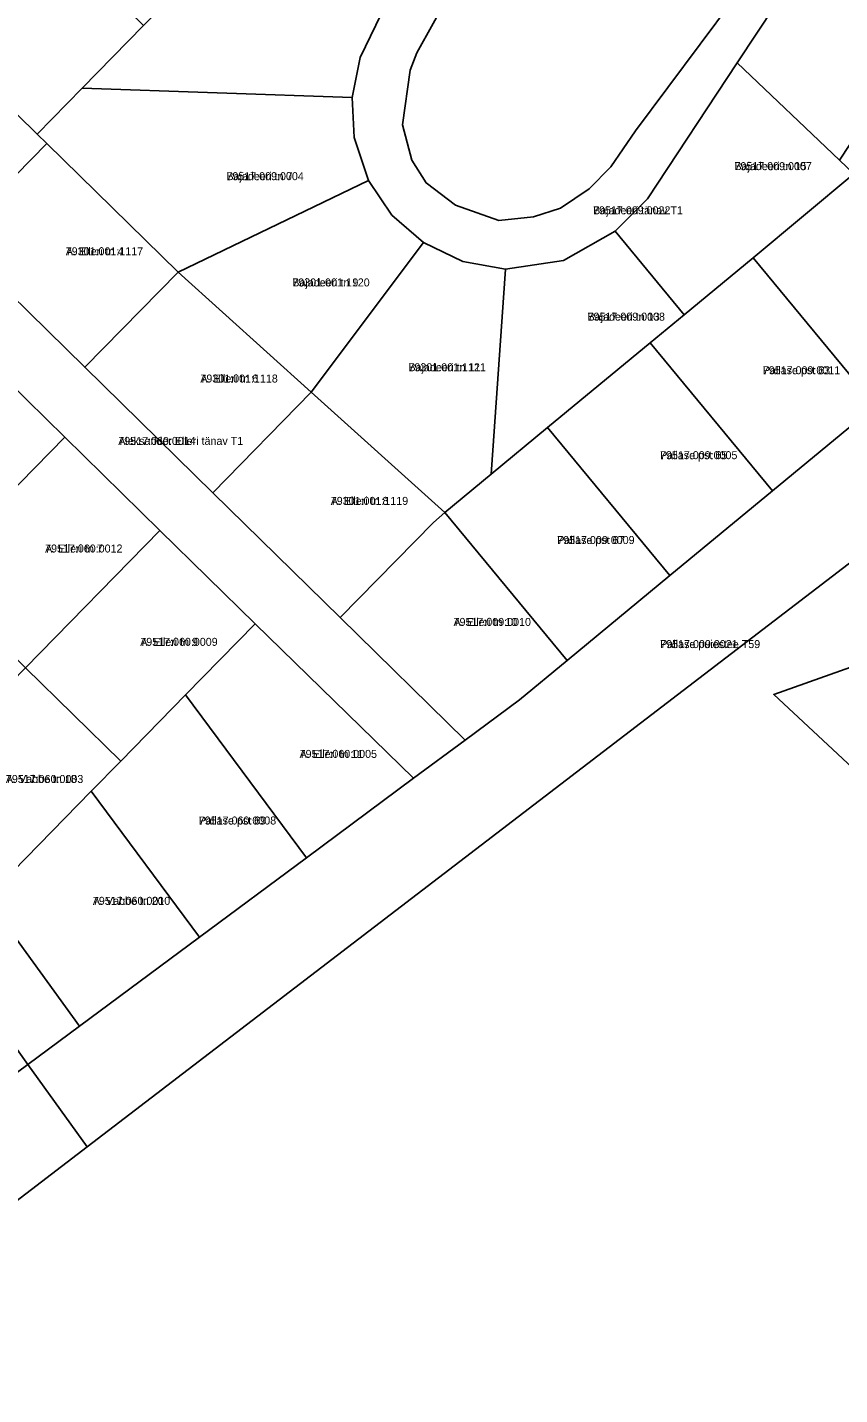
# Model space of a CAD drawing. Extents: x 643847 to 663718, y 6468443 to 6482775.
# Drawn here: x 663022.7 to 663174.9, y 6471580.3 to 6471836.6 of the extents above; entities that cross this region are included whole.
import ezdxf

# ---------------------------------------------------------------- set-up
doc = ezdxf.new("R2010")
doc.units = 0
for name, color, linetype in [('L_AADRESS', 7, 'Continuous'), ('PIIR', 7, 'Continuous'), ('TUNNUS', 7, 'Continuous')]:
    doc.layers.add(name, color=color, linetype=linetype)

msp = doc.modelspace()

# ---------------------------------------------------------------- linework, layer by layer
at = {"layer": 'PIIR'}
for points in [[(663101.83, 6471842.93), (663112.59, 6471859.86), (663129.53, 6471885.24), (663130.41, 6471886.2), (663131.69, 6471885.36), (663166.42, 6471862.43), (663167.33, 6471861.83), (663154.84, 6471841.6), (663136.69, 6471817.26), (663132.04, 6471810.52), (663128.01, 6471806.36), (663122.61, 6471802.76), (663117.52, 6471801.12), (663111.07, 6471800.4), (663102.94, 6471803.28), (663097.42, 6471807.49), (663094.75, 6471811.75), (663093.01, 6471818.38), (663094.43, 6471828.62), (663095.67, 6471831.87)], [(663021.97, 6471859.05), (663044.47, 6471837), (663032.92, 6471825.23), (663024.5, 6471816.62), (663002, 6471838.7)], [(663085.07, 6471830.97), (663083.54, 6471823.47), (663032.92, 6471825.23), (663044.47, 6471837), (663064.42, 6471857.35), (663089.95, 6471841.04)], [(663195.61, 6471843.18), (663174.94, 6471811.72), (663155.73, 6471829.97), (663173.91, 6471857.51)], [(663008.8, 6471797.07), (662984.55, 6471820.85), (663002, 6471838.7), (663024.5, 6471816.62), (663026.32, 6471814.88)], [(663132.84, 6471798.42), (663138.93, 6471804.52), (663155.73, 6471829.97), (663174.94, 6471811.72), (663177.59, 6471809.21), (663158.71, 6471793.44), (663145.78, 6471782.75)], [(663083.94, 6471816), (663086.65, 6471807.91), (663050.93, 6471790.74), (663026.32, 6471814.88), (663024.5, 6471816.62), (663032.92, 6471825.23), (663083.54, 6471823.47)], [(662976.12, 6471812.28), (662984.55, 6471820.85), (663008.8, 6471797.07), (663033.42, 6471772.92), (663057.45, 6471749.37), (663081.32, 6471725.99), (663104.77, 6471702.99), (663095.07, 6471695.84), (663065.36, 6471724.79), (663047.52, 6471742.29), (663029.67, 6471759.79), (663011.82, 6471777.29), (662993.97, 6471794.78)], [(662935.25, 6471734.8), (662917.32, 6471752.3), (662904.49, 6471762.08), (662883.07, 6471783.09), (662861.65, 6471804.09), (662872.85, 6471815.51), (662893.18, 6471795.55), (662895.33, 6471793.45), (662915.69, 6471773.51), (662925.73, 6471760.86), (662943.58, 6471743.36), (662961.43, 6471725.87), (662979.28, 6471708.37), (662997.13, 6471690.87), (663014.98, 6471673.37), (663032.43, 6471649.38), (663022.79, 6471642.2), (663006.6, 6471664.84), (662988.75, 6471682.26), (662970.88, 6471699.78), (662970.66, 6471699.99), (662953.02, 6471717.34)], [(663008.8, 6471797.07), (663026.32, 6471814.88), (663050.93, 6471790.74), (663033.42, 6471772.92)], [(663203.98, 6471784.14), (663239.82, 6471813.75), (663258.76, 6471805.29), (663246.33, 6471794.38), (663201.87, 6471755.42), (663188.53, 6471745.19), (663033.88, 6471626.76), (663022.79, 6471642.2), (663032.43, 6471649.38), (663054.92, 6471666.06), (663074.99, 6471680.95), (663095.07, 6471695.84), (663104.77, 6471702.99), (663114.95, 6471710.58), (663123.83, 6471717.93), (663143.09, 6471733.84), (663162.36, 6471749.76), (663181.63, 6471765.68)], [(663075.9, 6471768.23), (663050.93, 6471790.74), (663086.65, 6471807.91), (663091.01, 6471801.4), (663096.95, 6471796.28)], [(663203.98, 6471784.14), (663181.63, 6471765.68), (663158.71, 6471793.44), (663177.59, 6471809.21), (663193.43, 6471794.16)], [(663123.18, 6471792.94), (663132.84, 6471798.42), (663145.78, 6471782.75), (663139.44, 6471777.51), (663120.17, 6471761.6), (663109.59, 6471752.85), (663112.33, 6471791.31)], [(663100.9, 6471745.71), (663075.9, 6471768.23), (663096.95, 6471796.28), (663104.33, 6471792.77), (663112.33, 6471791.31), (663109.59, 6471752.85)], [(663162.36, 6471749.76), (663139.44, 6471777.51), (663145.78, 6471782.75), (663158.71, 6471793.44), (663181.63, 6471765.68)], [(663033.42, 6471772.92), (663050.93, 6471790.74), (663075.9, 6471768.23), (663057.45, 6471749.37)], [(663029.67, 6471759.79), (663004.47, 6471734.08), (662986.62, 6471751.58), (663011.82, 6471777.29)], [(663143.09, 6471733.84), (663120.17, 6471761.6), (663139.44, 6471777.51), (663162.36, 6471749.76)], [(663057.45, 6471749.37), (663075.9, 6471768.23), (663100.9, 6471745.71), (663098.79, 6471743.83), (663081.32, 6471725.99)], [(663047.52, 6471742.29), (663022.32, 6471716.58), (663004.47, 6471734.08), (663029.67, 6471759.79)], [(663123.83, 6471717.93), (663100.9, 6471745.71), (663109.59, 6471752.85), (663120.17, 6471761.6), (663143.09, 6471733.84)], [(663081.32, 6471725.99), (663098.79, 6471743.83), (663100.9, 6471745.71), (663123.83, 6471717.93), (663114.95, 6471710.58), (663104.77, 6471702.99)], [(663065.36, 6471724.79), (663052.34, 6471711.49), (663040.17, 6471699.08), (663022.32, 6471716.58), (663047.52, 6471742.29)], [(663095.07, 6471695.84), (663074.99, 6471680.95), (663052.34, 6471711.49), (663065.36, 6471724.79)], [(663208.96, 6471687.7), (663193.88, 6471682.35), (663162.6, 6471711.55), (663196.24, 6471723.51)], [(662997.13, 6471690.87), (663022.32, 6471716.58), (663040.17, 6471699.08), (663034.63, 6471693.42), (663014.98, 6471673.37)], [(663054.92, 6471666.06), (663034.63, 6471693.42), (663040.17, 6471699.08), (663052.34, 6471711.49), (663074.99, 6471680.95)], [(663014.98, 6471673.37), (663034.63, 6471693.42), (663054.92, 6471666.06), (663032.43, 6471649.38)], [(662981.32, 6471639.13), (663006.6, 6471664.84), (663022.79, 6471642.2), (662994.32, 6471621.13), (662982.1, 6471638.36)], [(662974.28, 6471606.26), (662994.32, 6471621.13), (663022.79, 6471642.2), (663033.88, 6471626.76), (662988.06, 6471591.67), (662955.22, 6471566.11), (662823.59, 6471599.2), (662784.88, 6471642.84), (662803.15, 6471655.16), (662831.67, 6471630.55), (662852.48, 6471614.75), (662868.99, 6471602.65), (662894.96, 6471597.39), (662902.29, 6471595.87), (662942.99, 6471587.42), (662958.9, 6471593.15)]]:
    msp.add_lwpolyline(points, close=True, dxfattribs=at)
for points in [[(663173.91, 6471857.51), (663155.73, 6471829.97), (663138.93, 6471804.52), (663132.84, 6471798.42), (663123.18, 6471792.94), (663112.33, 6471791.31), (663104.33, 6471792.77), (663096.95, 6471796.28), (663091.01, 6471801.4), (663086.65, 6471807.91), (663083.94, 6471816), (663083.54, 6471823.47), (663085.07, 6471830.97), (663089.95, 6471841.04)], [(663101.83, 6471842.93), (663095.67, 6471831.87), (663094.43, 6471828.62), (663093.01, 6471818.38), (663094.75, 6471811.75), (663097.42, 6471807.49), (663102.94, 6471803.28), (663111.07, 6471800.4), (663117.52, 6471801.12), (663122.61, 6471802.76), (663128.01, 6471806.36), (663132.04, 6471810.52), (663136.69, 6471817.26), (663154.84, 6471841.6)], [(662825.67, 6471534.35), (662819.12, 6471590.87), (662823.59, 6471599.2), (662955.22, 6471566.11), (662988.06, 6471591.67), (663033.88, 6471626.76), (663188.53, 6471745.19), (663196.24, 6471723.51), (663162.6, 6471711.55), (663193.88, 6471682.35), (663208.96, 6471687.7), (663210.76, 6471682.66), (663203.91, 6471680.14), (663207.4, 6471670.37), (663214.27, 6471672.82), (663223.66, 6471646.52), (663203.61, 6471606.19), (663185.14, 6471569.04)]]:
    msp.add_lwpolyline(points, dxfattribs=at)

# ---------------------------------------------------------------- texts
at = {"layer": 'L_AADRESS'}
for s, p in [('Bajadeeri tn 15', (663155.22, 6471809.87)), ('Bajadeeri tn 7', (663059.99, 6471807.99)), ('Bajadeeri tänav T1', (663128.72, 6471801.59)), ('A. Elleri tn 4', (663029.87, 6471793.9)), ('Bajadeeri tn 9', (663072.34, 6471788.07)), ('Bajadeeri tn 13', (663127.69, 6471781.65)), ('Bajadeeri tn 11', (663094.11, 6471772.16)), ('Pallase pst 63', (663160.54, 6471771.6)), ('A. Elleri tn 6', (663055.11, 6471770.05)), ('Aleksander Elleri tänav T1', (663039.72, 6471758.35)), ('Pallase pst 65', (663141.27, 6471755.68)), ('A. Elleri tn 8', (663079.55, 6471747.11)), ('Pallase pst 67', (663122, 6471739.77)), ('A. Elleri tn 7', (663026, 6471738.18)), ('A. Elleri tn 10', (663102.57, 6471724.41)), ('A. Elleri tn 9', (663043.84, 6471720.68)), ('Pallase puiestee T59', (663141.31, 6471720.26)), ('A. Elleri tn 11', (663073.71, 6471699.67)), ('A. Vabbe tn 18', (663018.65, 6471694.97)), ('Pallase pst 69', (663054.81, 6471687.18)), ('A. Vabbe tn 20', (663034.95, 6471672.12))]:
    msp.add_text(s, height=1.5, dxfattribs=at).set_placement(p)
at = {"layer": 'TUNNUS'}
for s, p in [('79517:009:0007', (663155.22, 6471809.87)), ('79517:009:0004', (663059.99, 6471807.99)), ('79517:009:0022', (663128.72, 6471801.59)), ('79301:001:1117', (663029.87, 6471793.9)), ('79301:001:1120', (663072.34, 6471788.07)), ('79517:009:0008', (663127.69, 6471781.65)), ('79301:001:1121', (663094.11, 6471772.16)), ('79517:009:0011', (663160.54, 6471771.6)), ('79301:001:1118', (663055.11, 6471770.05)), ('79517:060:0014', (663039.72, 6471758.35)), ('79517:009:0005', (663141.27, 6471755.68)), ('79301:001:1119', (663079.55, 6471747.11)), ('79517:009:0009', (663122, 6471739.77)), ('79517:060:0012', (663026, 6471738.18)), ('79517:009:0010', (663102.57, 6471724.41)), ('79517:060:0009', (663043.84, 6471720.68)), ('79517:009:0021', (663141.31, 6471720.26)), ('79517:060:0005', (663073.71, 6471699.67)), ('79517:060:0003', (663018.65, 6471694.97)), ('79517:060:0008', (663054.81, 6471687.18)), ('79517:060:0010', (663034.95, 6471672.12))]:
    msp.add_text(s, height=1.5, dxfattribs=at).set_placement(p)

doc.saveas('drawing.dxf')
